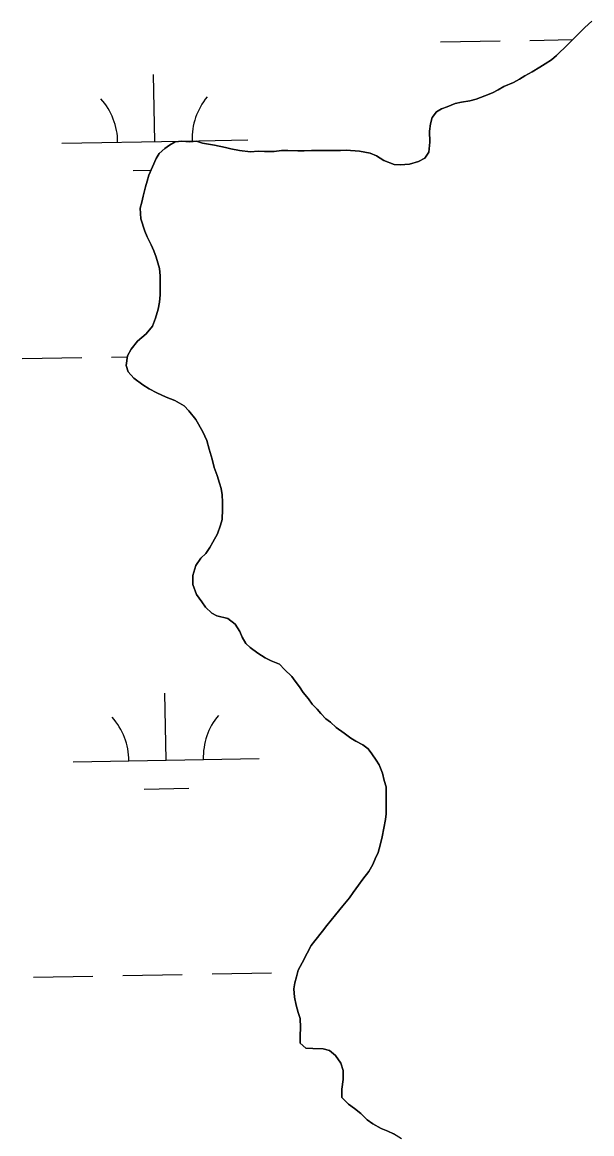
# Model space of a CAD drawing. Extents: x 3925854 to 3964121, y 224593 to 250589.
# Drawn here: x 3949918 to 3950225, y 232880 to 233478 of the extents above; entities that cross this region are included whole.
import ezdxf

# ---------------------------------------------------------------- set-up
doc = ezdxf.new("R2010")
doc.units = 0
doc.layers.add('V-TOPO-SHOR', color=7, linetype='Continuous')
doc.layers.add('V-WETL-SWMP', color=7, linetype='Continuous')

msp = doc.modelspace()

# ---------------------------------------------------------------- linework, layer by layer
at = {"layer": 'V-TOPO-SHOR'}
for points in [[(3950061.215, 233409.06), (3950066.614, 233408.869), (3950070.046, 233408.904), (3950073.97, 233408.943), (3950079.365, 233408.998), (3950082.797, 233409.033), (3950089.42, 233409.101), (3950092.607, 233409.133), (3950099.726, 233408.715), (3950105.378, 233407.546), (3950108.825, 233406.108), (3950112.776, 233403.698), (3950118.439, 233401.547), (3950121.629, 233401.334), (3950126.53, 233401.629), (3950131.421, 233403.151), (3950134.837, 233404.902), (3950137.012, 233408.113), (3950137.446, 233413.514), (3950137.387, 233419.4), (3950137.837, 233423.328), (3950138.783, 233426.771), (3950141.206, 233429.738), (3950143.887, 233431.483), (3950146.82, 233432.495), (3950151.217, 233434.254), (3950154.641, 233435.026), (3950159.048, 233435.806), (3950162.475, 233436.576), (3950167.117, 233438.342), (3950171.269, 233440.099), (3950174.197, 233441.602), (3950177.368, 233443.351), (3950182.496, 233445.61), (3950185.666, 233447.359), (3950188.591, 233449.106), (3950192.492, 233451.353), (3950196.637, 233453.847), (3950199.562, 233455.594), (3950202.974, 233457.837), (3950205.649, 233460.071), (3950211.719, 233466.019), (3950216.331, 233470.727), (3950220.945, 233475.187), (3950224.59, 233478.659)], [(3950081.589, 233103.371), (3950078.863, 233106.285), (3950076.876, 233108.62), (3950074.347, 233111.293), (3950072.307, 233114.166), (3950069.524, 233117.572), (3950067.484, 233120.494), (3950065.148, 233123.609), (3950063.356, 233126.192), (3950059.393, 233129.927), (3950056.665, 233132.844), (3950052.233, 233134.515), (3950049.028, 233136.2), (3950045.079, 233138.613), (3950040.877, 233141.759), (3950038.648, 233143.944), (3950036.652, 233147.356), (3950035.394, 233150.287), (3950032.904, 233154.186), (3950028.945, 233157.334), (3950023.047, 233158.745), (3950020.333, 233160.189), (3950016.868, 233163.343), (3950014.875, 233166.265), (3950012.137, 233170.162), (3950010.122, 233175.536), (3950010.071, 233180.441), (3950011.734, 233185.854), (3950014.392, 233189.807), (3950017.063, 233192.287), (3950019.238, 233195.496), (3950020.925, 233198.458), (3950023.334, 233202.896), (3950025.003, 233207.573), (3950025.953, 233210.526), (3950026.141, 233216.169), (3950026.102, 233219.847), (3950025.818, 233223.769), (3950025.293, 233227.197), (3950024.528, 233230.134), (3950023.26, 233234.289), (3950021.501, 233238.441), (3950020.47, 233243.09), (3950018.945, 233248.472), (3950017.671, 233253.119), (3950015.418, 233257.755), (3950011.67, 233264.34), (3950007.945, 233268.962), (3950005.465, 233271.635), (3950000.529, 233274.526), (3949995.851, 233276.441), (3949990.678, 233278.596), (3949986.732, 233280.765), (3949983.277, 233282.936), (3949978.335, 233286.565), (3949975.355, 233289.968), (3949974.339, 233293.391), (3949975.023, 233298.549), (3949976.948, 233302.246), (3949980.34, 233306.451), (3949984.958, 233310.424), (3949988.35, 233314.626), (3949990.025, 233318.812), (3949991.446, 233323.734), (3949992.145, 233327.418), (3949992.595, 233331.348), (3949992.532, 233337.48), (3949992.491, 233341.648), (3949992.206, 233345.569), (3949990.426, 233351.683), (3949989.165, 233355.105), (3949987.661, 233358.277), (3949985.654, 233362.67), (3949984.399, 233365.601), (3949982.124, 233372.202), (3949981.819, 233378.084), (3949982.767, 233381.283), (3949983.469, 233384.477), (3949984.647, 233389.395), (3949985.595, 233392.594), (3949986.543, 233395.791), (3949988.46, 233400.224), (3949990.377, 233404.66), (3949992.067, 233407.374), (3949994.981, 233410.102), (3949997.664, 233411.847), (3950000.588, 233413.594), (3950004.263, 233414.12), (3950008.436, 233413.674), (3950012.113, 233413.956), (3950015.309, 233413.006), (3950021.699, 233411.847), (3950027.597, 233410.68), (3950030.547, 233409.973), (3950035.216, 233409.039), (3950041.11, 233408.363), (3950045.278, 233408.652), (3950048.712, 233408.441), (3950053.863, 233408.494), (3950057.781, 233409.025), (3950061.215, 233409.06)], [(3950122.391, 232877.552), (3950117.949, 232880.205), (3950114.992, 232881.646), (3950111.299, 232883.082), (3950106.859, 232885.488), (3950103.894, 232887.665), (3950100.426, 232891.063), (3950096.965, 232893.727), (3950093.752, 232896.146), (3950090.281, 232899.792), (3950090.238, 232904.205), (3950090.92, 232909.362), (3950090.87, 232914.267), (3950089.605, 232918.179), (3950086.865, 232922.32), (3950083.647, 232924.986), (3950080.204, 232925.932), (3950074.562, 232926.119), (3950070.882, 232926.328), (3950067.91, 232928.994), (3950067.871, 232932.92), (3950068.07, 232937.336), (3950067.775, 232942.238), (3950066.763, 232945.417), (3950065.741, 232949.331), (3950064.715, 232953.734), (3950064.427, 232958.145), (3950064.883, 232961.338), (3950065.832, 232964.537), (3950066.776, 232968.225), (3950068.942, 232972.172), (3950071.588, 232977.349), (3950073.753, 232981.542), (3950075.691, 232984.014), (3950079.807, 232989.205), (3950082.23, 232992.175), (3950086.832, 232997.862), (3950090.707, 233002.806), (3950094.342, 233007.013), (3950096.273, 233009.976), (3950099.177, 233013.931), (3950101.598, 233017.144), (3950104.744, 233021.344), (3950106.912, 233025.045), (3950108.108, 233028), (3950109.692, 233031.548), (3950110.828, 233035.435), (3950111.961, 233039.86), (3950112.845, 233044.481), (3950113.73, 233049.15), (3950114.14, 233052.294), (3950114.087, 233057.543), (3950114.035, 233062.692), (3950113.992, 233066.812), (3950112.927, 233070.234), (3950112.102, 233074.15), (3950110.343, 233078.547), (3950108.745, 233081.181), (3950106.407, 233084.542), (3950104.367, 233087.218), (3950101.598, 233089.397), (3950097.801, 233091.321), (3950095.038, 233092.961), (3950091.479, 233095.574), (3950087.131, 233098.718), (3950084.11, 233101.483), (3950081.589, 233103.371)]]:
    msp.add_lwpolyline(points, dxfattribs=at)
at = {"layer": 'V-WETL-SWMP'}
for p, q in [((3950220.946, 233475.188), (3950216.331, 233470.726)), ((3950224.59, 233478.659), (3950220.946, 233475.188)), ((3950143.346, 233467.368), (3950175.34, 233467.95)), ((3950191.338, 233468.24), (3950214.305, 233468.658)), ((3950216.331, 233470.726), (3950211.719, 233466.019)), ((3950211.719, 233466.019), (3950205.648, 233460.071)), ((3950202.973, 233457.837), (3950199.562, 233455.594)), ((3950205.648, 233460.071), (3950202.973, 233457.837)), ((3950192.492, 233451.353), (3950188.591, 233449.106)), ((3950196.637, 233453.848), (3950192.492, 233451.353)), ((3950199.562, 233455.594), (3950196.637, 233453.848)), ((3949989.702, 233413.824), (3949989.047, 233449.818)), ((3950182.495, 233445.61), (3950177.367, 233443.351)), ((3950185.666, 233447.359), (3950182.495, 233445.61)), ((3950188.591, 233449.106), (3950185.666, 233447.359)), ((3950167.117, 233438.341), (3950162.475, 233436.577)), ((3950171.269, 233440.1), (3950167.117, 233438.341)), ((3950174.197, 233441.602), (3950171.269, 233440.1)), ((3950177.367, 233443.351), (3950174.197, 233441.602)), ((3950146.819, 233432.494), (3950143.887, 233431.483)), ((3950151.216, 233434.255), (3950146.819, 233432.494)), ((3950154.642, 233435.026), (3950151.216, 233434.255)), ((3950159.049, 233435.807), (3950154.642, 233435.026)), ((3950162.475, 233436.577), (3950159.049, 233435.807)), ((3950138.784, 233426.771), (3950137.838, 233423.328)), ((3950141.206, 233429.739), (3950138.784, 233426.771)), ((3950143.887, 233431.483), (3950141.206, 233429.739)), ((3950137.838, 233423.328), (3950137.387, 233419.399)), ((3949939.71, 233412.915), (3950004.003, 233414.084)), ((3950004.262, 233414.121), (3950000.588, 233413.593)), ((3950008.436, 233413.673), (3950004.262, 233414.121)), ((3950004.521, 233414.093), (3950039.693, 233414.733)), ((3950137.387, 233419.399), (3950137.447, 233413.513)), ((3949994.982, 233410.102), (3949992.067, 233407.375)), ((3949997.663, 233411.847), (3949994.982, 233410.102)), ((3950000.588, 233413.593), (3949997.663, 233411.847)), ((3950012.112, 233413.956), (3950008.436, 233413.673)), ((3950015.31, 233413.007), (3950012.112, 233413.956)), ((3950021.699, 233411.846), (3950015.31, 233413.007)), ((3950027.597, 233410.679), (3950021.699, 233411.846)), ((3950030.547, 233409.973), (3950027.597, 233410.679)), ((3950035.217, 233409.04), (3950030.547, 233409.973)), ((3950041.11, 233408.364), (3950035.217, 233409.04)), ((3950045.277, 233408.652), (3950041.11, 233408.364)), ((3950048.712, 233408.441), (3950045.277, 233408.652)), ((3950053.863, 233408.494), (3950048.712, 233408.441)), ((3950057.781, 233409.024), (3950053.863, 233408.494)), ((3950061.215, 233409.059), (3950057.781, 233409.024)), ((3950066.613, 233408.869), (3950061.215, 233409.059)), ((3950070.046, 233408.903), (3950066.613, 233408.869)), ((3950073.97, 233408.943), (3950070.046, 233408.903)), ((3950079.365, 233408.998), (3950073.97, 233408.943)), ((3950082.798, 233409.033), (3950079.365, 233408.998)), ((3950089.42, 233409.1), (3950082.798, 233409.033)), ((3950092.608, 233409.133), (3950089.42, 233409.1)), ((3950099.725, 233408.715), (3950092.608, 233409.133)), ((3950105.378, 233407.546), (3950099.725, 233408.715)), ((3950137.011, 233408.113), (3950134.837, 233404.902)), ((3950137.447, 233413.513), (3950137.011, 233408.113)), ((3949990.378, 233404.66), (3949988.461, 233400.225)), ((3949992.067, 233407.375), (3949990.378, 233404.66)), ((3950108.826, 233406.109), (3950105.378, 233407.546)), ((3950112.775, 233403.697), (3950108.826, 233406.109)), ((3950118.438, 233401.547), (3950112.775, 233403.697)), ((3950131.421, 233403.151), (3950126.531, 233401.629)), ((3950134.837, 233404.902), (3950131.421, 233403.151)), ((3949977.984, 233398.177), (3949987.652, 233398.353)), ((3949988.461, 233400.225), (3949986.544, 233395.791)), ((3950121.629, 233401.334), (3950118.438, 233401.547)), ((3950126.531, 233401.629), (3950121.629, 233401.334)), ((3949985.595, 233392.593), (3949984.647, 233389.395)), ((3949986.544, 233395.791), (3949985.595, 233392.593)), ((3949983.47, 233384.478), (3949982.767, 233381.282)), ((3949984.647, 233389.395), (3949983.47, 233384.478)), ((3949982.767, 233381.282), (3949981.818, 233378.084)), ((3949981.818, 233378.084), (3949982.123, 233372.201)), ((3949982.123, 233372.201), (3949984.398, 233365.602)), ((3949984.398, 233365.602), (3949985.654, 233362.671)), ((3949985.654, 233362.671), (3949987.661, 233358.277)), ((3949987.661, 233358.277), (3949989.165, 233355.104)), ((3949989.165, 233355.104), (3949990.426, 233351.683)), ((3949990.426, 233351.683), (3949992.205, 233345.569)), ((3949992.205, 233345.569), (3949992.49, 233341.648)), ((3949992.49, 233341.648), (3949992.532, 233337.479)), ((3949992.532, 233337.479), (3949992.595, 233331.348)), ((3949992.595, 233331.348), (3949992.144, 233327.419)), ((3949992.144, 233327.419), (3949991.446, 233323.733)), ((3949990.024, 233318.813), (3949988.35, 233314.627)), ((3949991.446, 233323.733), (3949990.024, 233318.813)), ((3949988.35, 233314.627), (3949984.959, 233310.423)), ((3949984.959, 233310.423), (3949980.339, 233306.451)), ((3949976.948, 233302.247), (3949975.024, 233298.549)), ((3949980.339, 233306.451), (3949976.948, 233302.247)), ((3949918.404, 233297.076), (3949950.399, 233297.658)), ((3949966.396, 233297.949), (3949974.965, 233298.105)), ((3949975.024, 233298.549), (3949974.34, 233293.391)), ((3949974.34, 233293.391), (3949975.356, 233289.968)), ((3949975.356, 233289.968), (3949978.334, 233286.565)), ((3949978.334, 233286.565), (3949983.276, 233282.936)), ((3949983.276, 233282.936), (3949986.732, 233280.764)), ((3949986.732, 233280.764), (3949990.678, 233278.596)), ((3949990.678, 233278.596), (3949995.851, 233276.441)), ((3949995.851, 233276.441), (3950000.53, 233274.527)), ((3950000.53, 233274.527), (3950005.465, 233271.634)), ((3950005.465, 233271.634), (3950007.945, 233268.961)), ((3950007.945, 233268.961), (3950011.671, 233264.339)), ((3950011.671, 233264.339), (3950015.417, 233257.755)), ((3950015.417, 233257.755), (3950017.671, 233253.118)), ((3950017.671, 233253.118), (3950018.945, 233248.471)), ((3950018.945, 233248.471), (3950020.471, 233243.09)), ((3950020.471, 233243.09), (3950021.5, 233238.441)), ((3950021.5, 233238.441), (3950023.259, 233234.289)), ((3950023.259, 233234.289), (3950024.527, 233230.133)), ((3950024.527, 233230.133), (3950025.293, 233227.197)), ((3950025.293, 233227.197), (3950025.818, 233223.769)), ((3950025.818, 233223.769), (3950026.103, 233219.847)), ((3950026.103, 233219.847), (3950026.141, 233216.169)), ((3950026.141, 233216.169), (3950025.953, 233210.526)), ((3950025.002, 233207.573), (3950023.333, 233202.896)), ((3950025.953, 233210.526), (3950025.002, 233207.573)), ((3950023.333, 233202.896), (3950020.925, 233198.457)), ((3950019.238, 233195.496), (3950017.063, 233192.286)), ((3950020.925, 233198.457), (3950019.238, 233195.496)), ((3950014.391, 233189.806), (3950011.733, 233185.855)), ((3950017.063, 233192.286), (3950014.391, 233189.806)), ((3950011.733, 233185.855), (3950010.071, 233180.442)), ((3950010.071, 233180.442), (3950010.121, 233175.537)), ((3950010.121, 233175.537), (3950012.138, 233170.162)), ((3950012.138, 233170.162), (3950014.875, 233166.265)), ((3950014.875, 233166.265), (3950016.867, 233163.342)), ((3950016.867, 233163.342), (3950020.333, 233160.189)), ((3950020.333, 233160.189), (3950023.046, 233158.745)), ((3950023.046, 233158.745), (3950028.946, 233157.334)), ((3950028.946, 233157.334), (3950032.903, 233154.185)), ((3950032.903, 233154.185), (3950035.395, 233150.286)), ((3950035.395, 233150.286), (3950036.651, 233147.356)), ((3950036.651, 233147.356), (3950038.648, 233143.943)), ((3950038.648, 233143.943), (3950040.877, 233141.758)), ((3950040.877, 233141.758), (3950045.079, 233138.612)), ((3950045.079, 233138.612), (3950049.028, 233136.2)), ((3950049.028, 233136.2), (3950052.233, 233134.515)), ((3950052.233, 233134.515), (3950056.665, 233132.844)), ((3950056.665, 233132.844), (3950059.393, 233129.928)), ((3950059.393, 233129.928), (3950063.355, 233126.191)), ((3950063.355, 233126.191), (3950065.147, 233123.61)), ((3950065.147, 233123.61), (3950067.484, 233120.494)), ((3949995.75, 233081.204), (3949995.095, 233117.198)), ((3950067.484, 233120.494), (3950069.525, 233117.572)), ((3950069.525, 233117.572), (3950072.307, 233114.166)), ((3950072.307, 233114.166), (3950074.347, 233111.293)), ((3950074.347, 233111.293), (3950076.876, 233108.621)), ((3950076.876, 233108.621), (3950078.862, 233106.286)), ((3950078.862, 233106.286), (3950081.589, 233103.371)), ((3950081.589, 233103.371), (3950084.11, 233101.483)), ((3950084.11, 233101.483), (3950087.131, 233098.718)), ((3950087.131, 233098.718), (3950091.479, 233095.574)), ((3950091.479, 233095.574), (3950095.038, 233092.961)), ((3950095.038, 233092.961), (3950097.801, 233091.321)), ((3950097.801, 233091.321), (3950101.598, 233089.398)), ((3950101.598, 233089.398), (3950104.367, 233087.219)), ((3950104.367, 233087.219), (3950106.406, 233084.541)), ((3949945.758, 233080.295), (3950045.742, 233082.113)), ((3950106.406, 233084.541), (3950108.745, 233081.181)), ((3950108.745, 233081.181), (3950110.342, 233078.548)), ((3950110.342, 233078.548), (3950112.103, 233074.151)), ((3950112.103, 233074.151), (3950112.928, 233070.235)), ((3950112.928, 233070.235), (3950113.993, 233066.812)), ((3949984.032, 233065.557), (3950008.028, 233065.993)), ((3950113.993, 233066.812), (3950114.035, 233062.692)), ((3950114.035, 233062.692), (3950114.087, 233057.542)), ((3950114.087, 233057.542), (3950114.14, 233052.294)), ((3950114.14, 233052.294), (3950113.731, 233049.151)), ((3950112.846, 233044.481), (3950111.961, 233039.861)), ((3950113.731, 233049.151), (3950112.846, 233044.481)), ((3950111.961, 233039.861), (3950110.829, 233035.435)), ((3950109.691, 233031.548), (3950108.109, 233028.001)), ((3950110.829, 233035.435), (3950109.691, 233031.548)), ((3950108.109, 233028.001), (3950106.912, 233025.045)), ((3950104.743, 233021.344), (3950101.597, 233017.143)), ((3950106.912, 233025.045), (3950104.743, 233021.344)), ((3950099.177, 233013.93), (3950096.274, 233009.976)), ((3950101.597, 233017.143), (3950099.177, 233013.93)), ((3950096.274, 233009.976), (3950094.342, 233007.013)), ((3950090.706, 233002.806), (3950086.832, 232997.862)), ((3950094.342, 233007.013), (3950090.706, 233002.806)), ((3950086.832, 232997.862), (3950082.229, 232992.174)), ((3950082.229, 232992.174), (3950079.807, 232989.206)), ((3950075.69, 232984.014), (3950073.753, 232981.541)), ((3950079.807, 232989.206), (3950075.69, 232984.014)), ((3950073.753, 232981.541), (3950071.588, 232977.35)), ((3950068.943, 232972.172), (3950066.776, 232968.226)), ((3950071.588, 232977.35), (3950068.943, 232972.172)), ((3949972.445, 232965.329), (3950004.439, 232965.911)), ((3950020.437, 232966.201), (3950052.431, 232966.783)), ((3950066.776, 232968.226), (3950065.832, 232964.537)), ((3949924.452, 232964.456), (3949956.447, 232965.038)), ((3950064.884, 232961.339), (3950064.426, 232958.146)), ((3950065.832, 232964.537), (3950064.884, 232961.339)), ((3950064.426, 232958.146), (3950064.716, 232953.734)), ((3950064.716, 232953.734), (3950065.742, 232949.33)), ((3950065.742, 232949.33), (3950066.763, 232945.416)), ((3950066.763, 232945.416), (3950067.776, 232942.238)), ((3950067.776, 232942.238), (3950068.071, 232937.336)), ((3950068.071, 232937.336), (3950067.871, 232932.919)), ((3950067.871, 232932.919), (3950067.911, 232928.995)), ((3950067.911, 232928.995), (3950070.881, 232926.327)), ((3950070.881, 232926.327), (3950074.562, 232926.119)), ((3950074.562, 232926.119), (3950080.205, 232925.932)), ((3950080.205, 232925.932), (3950083.648, 232924.986)), ((3950083.648, 232924.986), (3950086.864, 232922.32)), ((3950086.864, 232922.32), (3950089.604, 232918.179)), ((3950089.604, 232918.179), (3950090.87, 232914.267)), ((3950090.87, 232914.267), (3950090.92, 232909.362)), ((3950090.92, 232909.362), (3950090.237, 232904.205)), ((3950090.237, 232904.205), (3950090.281, 232899.791)), ((3950090.281, 232899.791), (3950093.752, 232896.147)), ((3950093.752, 232896.147), (3950096.965, 232893.727)), ((3950096.965, 232893.727), (3950100.426, 232891.064)), ((3950100.426, 232891.064), (3950103.894, 232887.666)), ((3950103.894, 232887.666), (3950106.86, 232885.488)), ((3950106.86, 232885.488), (3950111.299, 232883.081)), ((3950111.299, 232883.081), (3950114.992, 232881.647)), ((3950114.992, 232881.647), (3950117.95, 232880.205))]:
    msp.add_line(p, q, dxfattribs=at)
for centre, start, end in [((3949934.459, 233413.294), 0.269879, 41.813537), ((3950044.927, 233415.303), 140.269876, 181.813534), ((3949940.507, 233080.674), 0.269879, 41.813537), ((3950050.975, 233082.683), 140.269876, 181.813534)]:
    msp.add_arc(centre, 35.246, start, end, dxfattribs=at)

doc.saveas('drawing.dxf')
